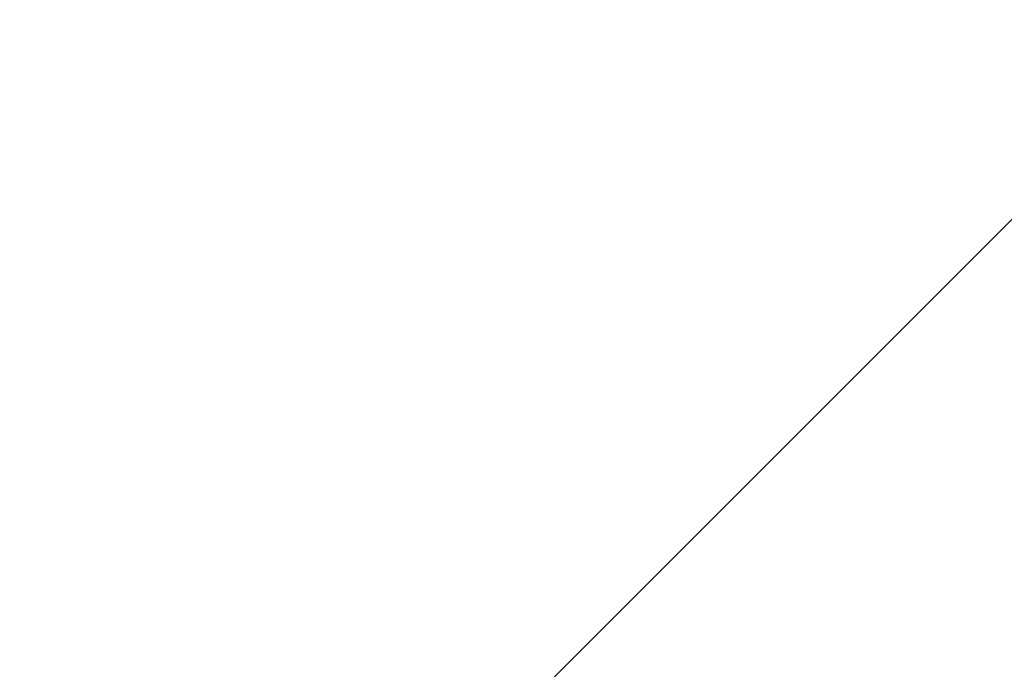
# Model space of a CAD drawing. Extents: x -200 to 200, y -832 to 754.
# Tile 823 of 1056: x -97.3633 to -97.2711, y 675.9375 to 675.9984. Entities that reach past the tile are written whole.
import ezdxf

# ---------------------------------------------------------------- set-up
doc = ezdxf.new("R2010")
doc.units = 0
doc.header["$LTSCALE"] = 74.25
for name, color, linetype in [('1714', 7, 'CONTINUOUS'), ('368', 7, 'CONTINUOUS'), ('740', 7, 'CONTINUOUS'), ('829', 7, 'CONTINUOUS'), ('830', 7, 'CONTINUOUS'), ('832', 7, 'CONTINUOUS'), ('850', 7, 'CONTINUOUS')]:
    doc.layers.add(name, color=color, linetype=linetype)

msp = doc.modelspace()

# ---------------------------------------------------------------- linework, layer by layer
at = {"layer": '1714', "color": 7, "linetype": 'CONTINUOUS'}
for points in [[(-100, 676.858323, 68.65), (-100, 675.633578, 68.62499), (-94.923573, 672.243724, 68.550001), (-100, 676.858323, 68.65)], [(-93.665396, 674.397707, 68.65), (-100, 676.858323, 68.65), (-94.923573, 672.243724, 68.550001), (-93.665396, 674.397707, 68.65)]]:
    msp.add_3dface(points, dxfattribs=at)
at = {"layer": '368', "color": 7, "linetype": 'CONTINUOUS'}
for points in [[(-97.000052, 676.25, 48.650001), (-100, 676.25, 51.65), (-97.5, 675.75, 48.65), (-97.000052, 676.25, 48.650001)], [(-97.000052, 676.25, 48.650001), (-97.5, 675.75, 48.65), (-100, 675.75, 46.15), (-97.000052, 676.25, 48.650001)], [(-97.000052, 676.25, 48.650001), (-100, 675.75, 46.15), (-100, 676.103553, 46.003553), (-97.000052, 676.25, 48.650001)]]:
    msp.add_3dface(points, dxfattribs=at)
at = {"layer": '740', "color": 7, "linetype": 'CONTINUOUS'}
for points in [[(160, 676.499996, 9.526277), (-160, 676.499996, 9.526277), (-160, 672.473719, 5.499997), (160, 676.499996, 9.526277)], [(160, 676.499996, -9.526277), (160, 672.473719, -5.499997), (-160, 676.499996, -9.526277), (160, 676.499996, -9.526277)], [(160, 672.473719, 5.499997), (160, 676.499996, 9.526277), (-160, 672.473719, 5.499997), (160, 672.473719, 5.499997)], [(160, 672.473719, -5.499997), (-160, 672.473719, -5.499997), (-160, 676.499996, -9.526277), (160, 672.473719, -5.499997)]]:
    msp.add_3dface(points, dxfattribs=at)
at = {"layer": '829', "color": 7, "linetype": 'CONTINUOUS'}
msp.add_3dface([(-93.990371, 676.444033, 68.65), (-100, 676.858323, 68.65), (-93.665396, 674.397707, 68.65), (-93.990371, 676.444033, 68.65)], dxfattribs=at)
at = {"layer": '830', "color": 7, "linetype": 'CONTINUOUS'}
for points in [[(-104.487985, 676.321461, 15.65), (-100, 677.5, 15.65), (-92.444634, 673.960706, 15.65), (-104.487985, 676.321461, 15.65)], [(-104.487985, 676.321461, 15.65), (-92.444634, 673.960706, 15.65), (-100, 674.6, 15.65), (-104.487985, 676.321461, 15.65)]]:
    msp.add_3dface(points, dxfattribs=at)
at = {"layer": '832', "color": 7, "linetype": 'CONTINUOUS'}
msp.add_3dface([(-100, 678.5, 16.65), (-95.910319, 677.627113, 27.05004), (-92.851035, 675.705239, 16.65), (-100, 678.5, 16.65)], dxfattribs=at)
at = {"layer": '850', "color": 7, "linetype": 'CONTINUOUS'}
for points in [[(-100, 678.5, 16.65), (-92.851035, 675.705239, 16.65), (-100, 678.207106, 15.942893), (-100, 678.5, 16.65)], [(-92.851035, 675.705239, 16.65), (-100, 677.5, 15.65), (-100, 678.207106, 15.942893), (-92.851035, 675.705239, 16.65)], [(-92.444634, 673.960706, 15.65), (-100, 677.5, 15.65), (-92.851035, 675.705239, 16.65), (-92.444634, 673.960706, 15.65)]]:
    msp.add_3dface(points, dxfattribs=at)

doc.saveas('drawing.dxf')
